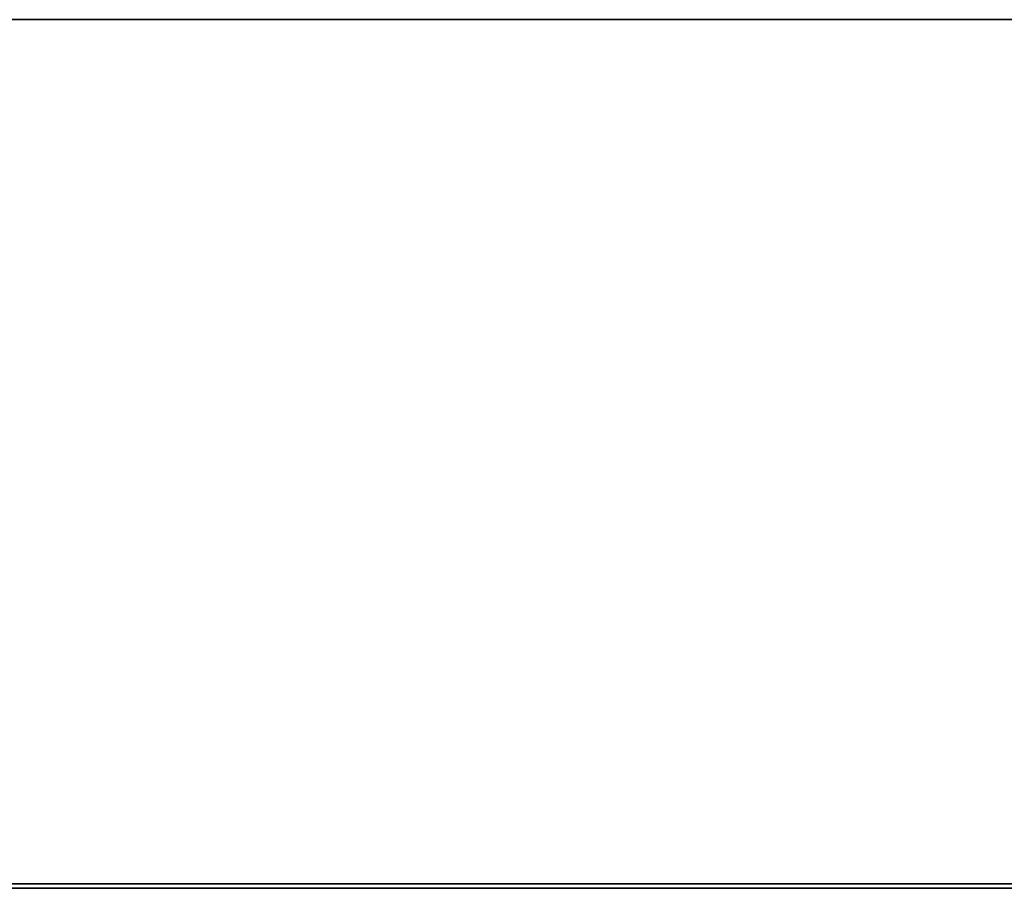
# Model space of a CAD drawing. Header units: millimetres. Extents: x -20851 to -17632, y 368 to 3070.
# Tile 575 of 656: x -19289 to -19062, y 2869 to 3070. Entities that reach past the tile are written whole.
import ezdxf

# ---------------------------------------------------------------- set-up
doc = ezdxf.new("R2010")
doc.units = ezdxf.units.MM
doc.layers.add('A-WALL', color=113, linetype='Continuous', lineweight=25)

msp = doc.modelspace()

# ---------------------------------------------------------------- meshes
at = {"layer": 'A-WALL'}
mesh = msp.add_polyface(dxfattribs=at)
corners = [(-17632.09, 3069.53, -512.42), (-17632.09, 2869.53, -512.42), (-20615.54, 2869.53, -512.42), (-20616.54, 2869.53, -512.42), (-20616.54, 3069.53, -512.42), (-20615.54, 3069.53, -512.42)]
mesh.append_faces([[corners[k] for k in face] for face in [(2, 3, 4, 5), (5, 0, 1, 2)]], dxfattribs={"vtx3": -1})
mesh = msp.add_polyface(dxfattribs=at)
corners = [(-20615.54, 3069.53, -512.42), (-20615.54, 3069.53, 2500), (-17632.09, 3069.53, 2500), (-17632.09, 3069.53, -512.42)]
mesh.append_faces([[corners[k] for k in face] for face in [(2, 3, 0, 1)]])
mesh = msp.add_polyface(dxfattribs=at)
corners = [(-20615.54, 2868.53, 2500), (-17632.09, 2868.53, 2500), (-17632.09, 3069.53, 2500), (-20615.54, 3069.53, 2500)]
mesh.append_faces([[corners[k] for k in face] for face in [(0, 1, 2, 3)]])
mesh = msp.add_polyface(dxfattribs=at)
corners = [(-17632.09, 2869.53, -512.42), (-17632.09, 2868.53, -512.42), (-20615.54, 2868.53, -512.42), (-20615.54, 2869.53, -512.42)]
mesh.append_faces([[corners[k] for k in face] for face in [(1, 2, 3, 0)]])
mesh = msp.add_polyface(dxfattribs=at)
corners = [(-17632.09, 2868.53, -512.42), (-17632.09, 2868.53, -250), (-17632.09, 2868.53), (-17632.09, 2868.53, 2500), (-20615.54, 2868.53, 2500), (-20615.54, 2868.53), (-20615.54, 2868.53, -250), (-20615.54, 2868.53, -512.42), (-20481.87, 2868.53, 2084.57), (-20466.9, 2868.53, 2081.39), (-20454.84, 2868.53, 2071.97), (-20448.13, 2868.53, 2058.22), (-20448.13, 2868.53, 2042.91), (-20454.84, 2868.53, 2029.16), (-20466.9, 2868.53, 2019.74), (-20481.87, 2868.53, 2016.56), (-20498.87, 2868.53, 2021.12), (-20511.31, 2868.53, 2033.56), (-20515.87, 2868.53, 2050.56), (-20511.31, 2868.53, 2067.57), (-20498.87, 2868.53, 2080.01)]
mesh.append_faces([[corners[k] for k in face] for face in [(15, 5, 14), (10, 4, 9)]], dxfattribs={"vtx0": -1, "vtx1": -1})
mesh.append_faces([[corners[k] for k in face] for face in [(5, 15, 16), (5, 16, 17), (5, 17, 18, 4), (4, 18, 19), (4, 8, 9), (5, 13, 14), (3, 12, 13, 2)]], dxfattribs={"vtx0": -1, "vtx2": -1})
mesh.append_faces([[corners[k] for k in face] for face in [(20, 8, 4), (19, 20, 4), (11, 12, 3)]], dxfattribs={"vtx1": -1, "vtx2": -1})
mesh.append_faces([[corners[k] for k in face] for face in [(5, 6, 2, 13)]], dxfattribs={"vtx1": -1, "vtx2": -1, "vtx3": -1})
mesh.append_faces([[corners[k] for k in face] for face in [(6, 7, 1, 2), (3, 4, 10, 11)]], dxfattribs={"vtx1": -1, "vtx3": -1})
mesh.append_faces([[corners[k] for k in face] for face in [(7, 0, 1)]], dxfattribs={"vtx2": -1})

doc.saveas('drawing.dxf')
